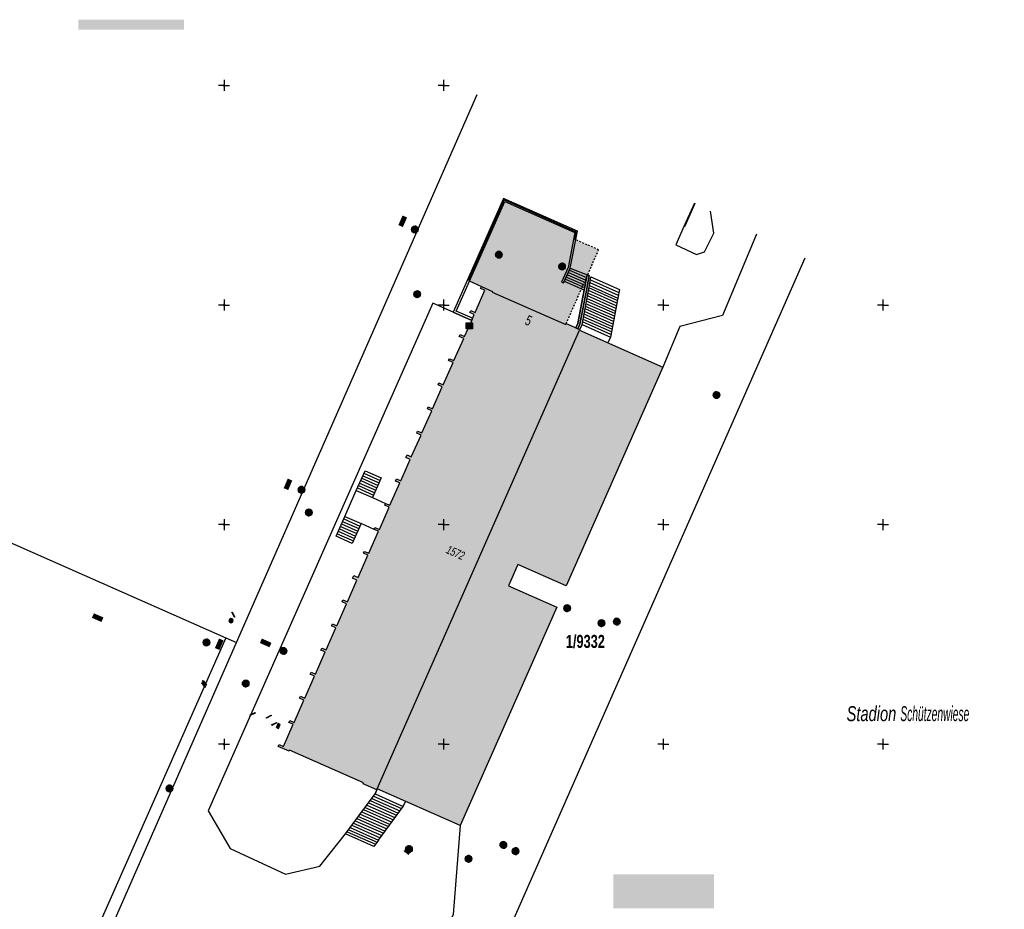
# Model space of a CAD drawing. Header units: metres. Extents: x 2695560 to 2696939, y 1260491 to 1262050.
# Tile 906 of 1005: x 2696253 to 2696365, y 1261881 to 1261982. Entities that reach past the tile are written whole.
import ezdxf

# ---------------------------------------------------------------- set-up
doc = ezdxf.new("R2010")
doc.units = ezdxf.units.M
doc.linetypes.add('AUSGEZOGEN', pattern=[0])
doc.linetypes.add('VERDECKT2_S2', pattern=[0.36, 0.2, -0.16])
for name, color, linetype in [('XR$1$AV_Flächen (EO)', 7, 'AUSGEZOGEN'), ('XR$1$AV_Gebäudeflächen (BB)', 7, 'AUSGEZOGEN'), ('XR$1$AV_Gebäudeflächen (EO)', 7, 'AUSGEZOGEN'), ('XR$1$AV_Grundstück-Nr.', 7, 'AUSGEZOGEN'), ('XR$1$AV_Haus-Nr.', 7, 'AUSGEZOGEN'), ('XR$1$AV_Koordinatennetzpunkte', 7, 'AUSGEZOGEN'), ('XR$1$AV_Linien (BB)', 7, 'AUSGEZOGEN'), ('XR$1$AV_Linien (EO)', 7, 'AUSGEZOGEN'), ('XR$1$AV_Objektnamen (BB)', 7, 'AUSGEZOGEN'), ('XR$1$AV_Versicherung-Nr.', 7, 'AUSGEZOGEN'), ('XR$1$AW_LK_Schachtdeckel', 24, 'AUSGEZOGEN'), ('XR$1$AW_LK_Zwischenpunkt', 24, 'AUSGEZOGEN'), ('XR$1$EW_LK_Knoten', 1, 'AUSGEZOGEN'), ('XR$1$GA_LK_Rohrleitungsteil', 32, 'AUSGEZOGEN'), ('XR$1$PFAW', 255, 'AUSGEZOGEN'), ('XR$1$PFEW', 255, 'AUSGEZOGEN'), ('XR$1$PFGA', 255, 'AUSGEZOGEN'), ('XR$1$PFWA', 255, 'AUSGEZOGEN'), ('XR$1$PFWFM', 255, 'AUSGEZOGEN'), ('XR$1$TV_LK_KNOTEN', 92, 'AUSGEZOGEN'), ('XR$1$WA_LK_Absperrarmatur', 171, 'AUSGEZOGEN'), ('XR$1$WA_LK_Hydrant', 171, 'AUSGEZOGEN'), ('XR$1$WA_LK_Rohrleitungsteil', 171, 'AUSGEZOGEN')]:
    doc.layers.add(name, color=color, linetype=linetype)
doc.styles.add('ARIAL', font='arial.ttf')

# ---------------------------------------------------------------- blocks, each defined once
blk = doc.blocks.new('BAV2041')
at = {"color": 7, "transparency": 33554687}
for p, q in [((-0.05, 0), (-0.5, 0)), ((0, 0.5), (0, 0.05)), ((0.05, 0), (0.5, 0)), ((0, -0.05), (0, -0.5))]:
    blk.add_line(p, q, dxfattribs=at)
blk.add_circle((0, 0), 0.05, dxfattribs=at)
for start, end in [(90, 270), (270, 90)]:
    blk.add_arc((0, 0), 0.05, start, end, dxfattribs=at)
blk = doc.blocks.new('BAW2092')
at = {"true_color": 0x000000, "transparency": 33554687}
blk.add_hatch(color=18, dxfattribs=at).paths.add_polyline_path([(-0.03, 0.5), (-0.03, -0.5), (0.03, -0.5), (0.03, 0.5)])
at = {"transparency": 33554687}
blk.add_lwpolyline([(-0.03, 0.5), (0.03, 0.5), (0.03, -0.5), (-0.03, -0.5), (-0.03, 0.5)], close=True, dxfattribs=at)
blk = doc.blocks.new('BAW2082')
at = {"layer": 'XR$1$PFAW', "transparency": 33554687}
blk.add_hatch(color=7, dxfattribs=at).paths.add_polyline_path([(0.51, 0), (0.5, 0.1), (0.47, 0.19), (0.42, 0.28), (0.35, 0.36), (0.27, 0.42), (0.18, 0.47), (0.08, 0.49), (-0.02, 0.5), (-0.12, 0.48), (-0.21, 0.45), (-0.3, 0.39), (-0.37, 0.32), (-0.43, 0.24), (-0.47, 0.15), (-0.49, 0.05), (-0.49, -0.05), (-0.47, -0.15), (-0.43, -0.25), (-0.37, -0.33), (-0.3, -0.4), (-0.21, -0.45), (-0.12, -0.49), (-0.02, -0.5), (0.08, -0.5), (0.18, -0.47), (0.27, -0.43), (0.35, -0.37), (0.42, -0.29), (0.47, -0.2), (0.5, -0.1)])
at = {"transparency": 33554687}
for start, end in [(91.1948, 268.8052), (268.8052, 91.1948)]:
    blk.add_arc((0.01, 0), 0.5, start, end, dxfattribs=at)
at = {"layer": 'XR$1$PFAW', "transparency": 33554687}
blk.add_circle((0.01, 0), 0.5, dxfattribs=at)
blk = doc.blocks.new('BAW2088')
at = {"layer": 'XR$1$PFAW', "transparency": 33554687}
blk.add_hatch(color=253, dxfattribs=at).paths.add_polyline_path([(0.51, 0), (0.5, 0.1), (0.47, 0.2), (0.42, 0.29), (0.35, 0.36), (0.27, 0.42), (0.18, 0.47), (0.09, 0.49), (-0.01, 0.5), (-0.11, 0.48), (-0.21, 0.45), (-0.3, 0.4), (-0.37, 0.33), (-0.43, 0.24), (-0.47, 0.15), (-0.49, 0.05), (-0.49, -0.05), (-0.47, -0.15), (-0.43, -0.24), (-0.37, -0.33), (-0.3, -0.4), (-0.21, -0.45), (-0.11, -0.48), (-0.01, -0.5), (0.09, -0.49), (0.18, -0.47), (0.27, -0.42), (0.35, -0.36), (0.42, -0.29), (0.47, -0.2), (0.5, -0.1)])
at = {"transparency": 33554687}
for start, end in [(91.1948, 268.8052), (268.8052, 91.1948)]:
    blk.add_arc((0.01, 0), 0.5, start, end, dxfattribs=at)
at = {"layer": 'XR$1$PFAW', "transparency": 33554687}
blk.add_circle((0.01, 0), 0.5, dxfattribs=at)
blk = doc.blocks.new('BWA2013')
at = {"true_color": 0x000000, "transparency": 33554687}
blk.add_hatch(color=18, dxfattribs=at).paths.add_polyline_path([(-0.29, -0.41), (0.35, 0.36), (0.29, 0.41), (-0.35, -0.36)])
at = {"transparency": 33554687}
blk.add_lwpolyline([(-0.29, -0.41), (-0.35, -0.36), (0.29, 0.41), (0.35, 0.36), (-0.29, -0.41)], close=True, dxfattribs=at)
blk = doc.blocks.new('BWA2009')
at = {"true_color": 0x000000, "transparency": 33554687}
blk.add_hatch(color=18, dxfattribs=at).paths.add_polyline_path([(0.33, 0), (0.33, 0.07), (0.31, 0.13), (0.27, 0.19), (0.23, 0.24), (0.18, 0.28), (0.12, 0.31), (0.05, 0.33), (-0.02, 0.33), (-0.08, 0.32), (-0.15, 0.3), (-0.2, 0.26), (-0.25, 0.22), (-0.29, 0.16), (-0.32, 0.1), (-0.33, 0.03), (-0.33, -0.03), (-0.32, -0.1), (-0.29, -0.16), (-0.25, -0.22), (-0.2, -0.26), (-0.15, -0.3), (-0.08, -0.32), (-0.02, -0.33), (0.05, -0.33), (0.12, -0.31), (0.18, -0.28), (0.23, -0.24), (0.27, -0.19), (0.31, -0.13), (0.33, -0.07)])
at = {"layer": 'XR$1$PFWA', "transparency": 33554687}
blk.add_hatch(color=7, dxfattribs=at).paths.add_polyline_path([(0.5, 0), (0.49, 0.1), (0.46, 0.2), (0.41, 0.29), (0.34, 0.36), (0.26, 0.42), (0.17, 0.47), (0.08, 0.49), (-0.03, 0.5), (-0.13, 0.48), (-0.22, 0.45), (-0.31, 0.4), (-0.38, 0.33), (-0.44, 0.24), (-0.48, 0.15), (-0.5, 0.05), (-0.5, -0.05), (-0.48, -0.15), (-0.44, -0.24), (-0.38, -0.33), (-0.31, -0.4), (-0.22, -0.45), (-0.13, -0.48), (-0.03, -0.5), (0.08, -0.49), (0.17, -0.47), (0.26, -0.42), (0.34, -0.36), (0.41, -0.29), (0.46, -0.2), (0.49, -0.1)])
at = {"transparency": 33554687}
blk.add_circle((0, 0), 0.333, dxfattribs=at)
for start, end in [(90, 180), (180, 270), (0, 90), (270, 0)]:
    blk.add_arc((0, 0), 0.5, start, end, dxfattribs=at)
at = {"layer": 'XR$1$PFWA', "transparency": 33554687}
blk.add_circle((0, 0), 0.5, dxfattribs=at)
blk = doc.blocks.new('BWA965')
at = {"layer": 'XR$1$PFWA', "transparency": 33554687}
blk.add_hatch(color=7, dxfattribs=at).paths.add_polyline_path([(0, 0.5), (-0.05, 0.5), (-0.1, 0.49), (-0.15, 0.48), (-0.2, 0.46), (-0.24, 0.44), (-0.29, 0.41), (-0.33, 0.38), (-0.36, 0.34), (-0.4, 0.31), (-0.42, 0.26), (-0.45, 0.22), (-0.47, 0.17), (-0.48, 0.13), (-0.49, 0.08), (-0.5, 0.03), (-0.5, -0.03), (-0.49, -0.08), (-0.48, -0.13), (-0.47, -0.17), (-0.45, -0.22), (-0.42, -0.26), (-0.4, -0.31), (-0.36, -0.34), (-0.33, -0.38), (-0.29, -0.41), (-0.24, -0.44), (-0.2, -0.46), (-0.15, -0.48), (-0.1, -0.49), (-0.05, -0.5), (0, -0.5), (0.05, -0.5), (0.1, -0.49), (0.15, -0.48), (0.2, -0.46), (0.24, -0.44), (0.29, -0.41), (0.33, -0.38), (0.36, -0.34), (0.4, -0.31), (0.42, -0.26), (0.45, -0.22), (0.47, -0.17), (0.48, -0.13), (0.49, -0.08), (0.5, -0.03), (0.5, 0.03), (0.49, 0.08), (0.48, 0.13), (0.47, 0.17), (0.45, 0.22), (0.42, 0.26), (0.4, 0.31), (0.36, 0.34), (0.33, 0.38), (0.29, 0.41), (0.24, 0.44), (0.2, 0.46), (0.15, 0.48), (0.1, 0.49), (0.05, 0.5)])
at = {"transparency": 33554687}
blk.add_line((0, 0.5), (0, -0.5), dxfattribs=at)
for start, end in [(90, 270), (270, 90)]:
    blk.add_arc((0, 0), 0.5, start, end, dxfattribs=at)
blk = doc.blocks.new('BGA2013')
at = {"transparency": 33554687}
blk.add_hatch(color=36, dxfattribs=at).paths.add_polyline_path([(-0.29, -0.41), (0.35, 0.36), (0.29, 0.41), (-0.35, -0.36)])
at = {"color": 32, "transparency": 33554687}
blk.add_lwpolyline([(-0.29, -0.41), (-0.35, -0.36), (0.29, 0.41), (0.35, 0.36), (-0.29, -0.41)], close=True, dxfattribs=at)
blk = doc.blocks.new('BGA996')
at = {"layer": 'XR$1$PFGA', "transparency": 33554687}
blk.add_hatch(color=7, dxfattribs=at).paths.add_polyline_path([(-0.25, -0.5), (0.25, -0.5), (0.25, 0.5), (-0.25, 0.5)])
at = {"color": 32, "transparency": 33554687}
for p, q in [((-0.25, 0.5), (-0.25, -0.5)), ((0.25, 0.5), (0.25, -0.5))]:
    blk.add_line(p, q, dxfattribs=at)
at = {"layer": 'XR$1$PFGA', "transparency": 33554687}
blk.add_lwpolyline([(-0.25, -0.5), (0.25, -0.5), (0.25, 0.5), (-0.25, 0.5), (-0.25, -0.5)], close=True, dxfattribs=at)
blk = doc.blocks.new('BEWLP2549_S')
at = {"layer": 'XR$1$PFEW', "transparency": 33554687}
blk.add_hatch(color=7, dxfattribs=at).paths.add_polyline_path([(0.5, 0), (0.49, 0.1), (0.46, 0.2), (0.41, 0.29), (0.34, 0.36), (0.26, 0.42), (0.17, 0.47), (0.08, 0.49), (-0.03, 0.5), (-0.13, 0.48), (-0.22, 0.45), (-0.31, 0.4), (-0.38, 0.33), (-0.44, 0.24), (-0.48, 0.15), (-0.5, 0.05), (-0.5, -0.05), (-0.48, -0.15), (-0.44, -0.24), (-0.38, -0.33), (-0.31, -0.4), (-0.22, -0.45), (-0.13, -0.48), (-0.03, -0.5), (0.08, -0.49), (0.17, -0.47), (0.26, -0.42), (0.34, -0.36), (0.41, -0.29), (0.46, -0.2), (0.49, -0.1)])
at = {"color": 1, "transparency": 33554687}
for p, q in [((0.35, -0.35), (-0.35, 0.35)), ((-0.35, -0.35), (0.35, 0.35))]:
    blk.add_line(p, q, dxfattribs=at)
for start, end in [(91.3809, 268.6191), (268.6191, 91.3809)]:
    blk.add_arc((0, 0), 0.5, start, end, dxfattribs=at)
at = {"layer": 'XR$1$PFEW', "transparency": 33554687}
blk.add_circle((0, 0), 0.5, dxfattribs=at)
blk = doc.blocks.new('BTV1')
at = {"layer": 'XR$1$PFWFM', "transparency": 33554687}
blk.add_hatch(color=7, dxfattribs=at).paths.add_polyline_path([(-0.5, 0.5), (-0.5, -0.5), (0.5, -0.5), (0.5, 0.5)])
at = {"color": 92, "transparency": 33554687}
for p, q in [((-0.22, 0.32), (-0.22, -0.3)), ((-0.21, -0.05), (0.23, 0.31)), ((-0.16, 0), (0.19, -0.28))]:
    blk.add_line(p, q, dxfattribs=at)
blk.add_polyline3d([(-0.5, 0.5, 0.99), (0.5, 0.5, 0.99), (0.5, -0.5, 0.99), (-0.5, -0.5, 0.99)], close=True, dxfattribs=at)

msp = doc.modelspace()

# ---------------------------------------------------------------- hatches: boundary and pattern name
at = {"transparency": 33554687}
for points in [[(2696259.37, 1261982.3), (2696259.37, 1261981.15), (2696271.43, 1261981.15), (2696271.43, 1261982.3)], [(2696295.82, 1261958.92), (2696296.33, 1261958.69), (2696296.81, 1261959.78), (2696296.29, 1261960.01)], [(2696282.76, 1261928.96), (2696283.28, 1261928.74), (2696283.74, 1261929.83), (2696283.22, 1261930.05)], [(2696261.16, 1261914.71), (2696260.93, 1261914.2), (2696262.02, 1261913.72), (2696262.25, 1261914.24)], [(2696274.93, 1261910.75), (2696275.45, 1261910.53), (2696275.92, 1261911.62), (2696275.4, 1261911.84)], [(2696280.28, 1261911.84), (2696280.05, 1261911.33), (2696281.14, 1261910.84), (2696281.37, 1261911.35)], [(2696320.3, 1261885), (2696320.3, 1261881.11), (2696331.76, 1261881.11), (2696331.76, 1261885)]]:
    msp.add_hatch(color=7, dxfattribs=at).paths.add_polyline_path(points)
at = {"layer": 'XR$1$AV_Gebäudeflächen (BB)', "true_color": 0xd2d2d2, "transparency": 33554687}
msp.add_hatch(color=254, dxfattribs=at).paths.add_polyline_path([(2696302.85, 1261890.54), (2696313.84, 1261915.41), (2696308.35, 1261917.84), (2696309.41, 1261920.25), (2696314.9, 1261917.82), (2696325.92, 1261942.74), (2696316.44, 1261946.93), (2696316.48, 1261947.01), (2696314.92, 1261947.7), (2696314.88, 1261947.58), (2696306.48, 1261951.29), (2696306.52, 1261951.36), (2696305.27, 1261951.92), (2696305.18, 1261951.7), (2696305.67, 1261951.49), (2696304.55, 1261948.96), (2696304.06, 1261949.18), (2696303.96, 1261948.96), (2696304.46, 1261948.74), (2696304.16, 1261948.06), (2696303.35, 1261946.22), (2696302.85, 1261946.44), (2696302.75, 1261946.22), (2696303.25, 1261946), (2696302.13, 1261943.48), (2696301.64, 1261943.7), (2696301.54, 1261943.48), (2696302.04, 1261943.26), (2696300.92, 1261940.73), (2696300.42, 1261940.94), (2696300.33, 1261940.72), (2696300.82, 1261940.5), (2696299.72, 1261938), (2696299.22, 1261938.22), (2696299.12, 1261937.99), (2696299.61, 1261937.77), (2696298.5, 1261935.24), (2696298, 1261935.46), (2696297.9, 1261935.23), (2696298.4, 1261935.01), (2696297.29, 1261932.53), (2696296.8, 1261932.74), (2696296.67, 1261932.45), (2696297.17, 1261932.23), (2696296.09, 1261929.79), (2696295.59, 1261930.01), (2696295.49, 1261929.77), (2696295.98, 1261929.55), (2696294.86, 1261927.01), (2696294.37, 1261927.23), (2696294.27, 1261927.01), (2696294.76, 1261926.79), (2696293.65, 1261924.27), (2696293.15, 1261924.48), (2696293.06, 1261924.26), (2696293.55, 1261924.05), (2696292.44, 1261921.54), (2696291.95, 1261921.76), (2696291.85, 1261921.54), (2696292.35, 1261921.32), (2696291.23, 1261918.79), (2696290.73, 1261919), (2696290.6, 1261918.71), (2696291.1, 1261918.49), (2696290.01, 1261916.02), (2696289.51, 1261916.24), (2696289.42, 1261916.02), (2696289.91, 1261915.8), (2696288.8, 1261913.29), (2696288.3, 1261913.51), (2696288.21, 1261913.29), (2696288.7, 1261913.07), (2696287.58, 1261910.54), (2696287.09, 1261910.75), (2696286.99, 1261910.53), (2696287.48, 1261910.32), (2696286.37, 1261907.79), (2696285.88, 1261908.01), (2696285.78, 1261907.79), (2696286.27, 1261907.57), (2696285.16, 1261905.05), (2696284.66, 1261905.26), (2696284.56, 1261905.04), (2696285.06, 1261904.82), (2696283.94, 1261902.29), (2696283.45, 1261902.51), (2696283.35, 1261902.29), (2696283.84, 1261902.07), (2696282.73, 1261899.55), (2696282.23, 1261899.77), (2696282.14, 1261899.55), (2696283.38, 1261899), (2696283.44, 1261899.12), (2696291.84, 1261895.4), (2696291.8, 1261895.3), (2696293.36, 1261894.6), (2696293.41, 1261894.72)])
at = {"layer": 'XR$1$AV_Gebäudeflächen (EO)', "true_color": 0xebebeb, "transparency": 33554687}
msp.add_hatch(color=7, dxfattribs=at).paths.add_polyline_path([(2696314.92, 1261947.7), (2696318.61, 1261956.1), (2696315.91, 1261957.28), (2696316.08, 1261958.11), (2696307.85, 1261961.77), (2696303.81, 1261952.61), (2696305.27, 1261951.92), (2696306.52, 1261951.36), (2696306.48, 1261951.29), (2696314.88, 1261947.58)])

# ---------------------------------------------------------------- linework, layer by layer
at = {"layer": 'XR$1$AV_Flächen (EO)', "color": 7, "linetype": 'AUSGEZOGEN', "transparency": 33554687}
msp.add_line((2696329.51, 1261961.41), (2696328.35, 1261958.81), dxfattribs=at)
for points in [[(2696314.63, 1261952.32), (2696315.38, 1261953.99), (2696316.2, 1261958.23), (2696307.79, 1261961.93), (2696302.06, 1261948.98), (2696304.16, 1261948.06), (2696304.26, 1261948.3), (2696302.4, 1261949.12), (2696307.92, 1261961.59), (2696315.91, 1261958.08), (2696315.13, 1261954.07), (2696314.4, 1261952.42), (2696314.63, 1261952.32)], [(2696317.29, 1261953.25), (2696316.96, 1261951.52), (2696316.23, 1261947.71), (2696316.02, 1261947.22), (2696316.25, 1261947.11), (2696316.48, 1261947.63), (2696317.22, 1261951.47), (2696317.53, 1261953.16), (2696317.29, 1261953.25)]]:
    msp.add_lwpolyline(points, close=True, dxfattribs=at)
for points in [[(2696315.91, 1261957.28), (2696316.08, 1261958.11), (2696307.85, 1261961.77), (2696303.81, 1261952.61), (2696305.27, 1261951.92), (2696306.52, 1261951.36), (2696306.48, 1261951.29), (2696314.88, 1261947.58), (2696314.92, 1261947.7)], [(2696328.35, 1261958.81), (2696328.43, 1261958.78), (2696329.58, 1261961.37)]]:
    msp.add_lwpolyline(points, dxfattribs=at)
at = {"layer": 'XR$1$AV_Flächen (EO)', "color": 7, "linetype": 'VERDECKT2_S2', "transparency": 33554687}
msp.add_lwpolyline([(2696314.92, 1261947.7), (2696318.61, 1261956.1), (2696315.91, 1261957.28)], dxfattribs=at)
at = {"layer": 'XR$1$AV_Linien (BB)', "color": 7, "linetype": 'AUSGEZOGEN', "transparency": 33554687}
for p, q in [((2696295.21, 1261952), (2696304.77, 1261973.77)), ((2696277.38, 1261911.38), (2696295.21, 1261952)), ((2696210.38, 1261941.03), (2696276.16, 1261911.92)), ((2696276.16, 1261911.92), (2696253.83, 1261861.36)), ((2696276.16, 1261911.92), (2696277.38, 1261911.38)), ((2696255.17, 1261860.77), (2696277.38, 1261911.38))]:
    msp.add_line(p, q, dxfattribs=at)
for points in [[(2696329.58, 1261961.37), (2696328.43, 1261958.78), (2696328.35, 1261958.81), (2696327.4, 1261956.67)], [(2696327.4, 1261956.67), (2696329.77, 1261955.55), (2696330.68, 1261955.86), (2696331.74, 1261957.98), (2696331.34, 1261960.49)], [(2696336.59, 1261957.87), (2696332.73, 1261948.62), (2696327.85, 1261947.37), (2696325.92, 1261942.74)], [(2696342.09, 1261955.13), (2696301.77, 1261863.67), (2696364, 1261836.02), (2696403.03, 1261924.68)], [(2696304.16, 1261948.06), (2696304.46, 1261948.74), (2696303.96, 1261948.96), (2696304.06, 1261949.18), (2696304.55, 1261948.96), (2696305.67, 1261951.49), (2696305.18, 1261951.7), (2696305.27, 1261951.92), (2696306.52, 1261951.36), (2696306.48, 1261951.29), (2696314.88, 1261947.58), (2696314.92, 1261947.7), (2696316.48, 1261947.01), (2696316.44, 1261946.93), (2696325.92, 1261942.74)], [(2696299.73, 1261950.01), (2696274.16, 1261892.22), (2696276.66, 1261887.92), (2696282.98, 1261884.99), (2696286.89, 1261885.93), (2696289.8, 1261889.59), (2696293.16, 1261894.15), (2696293.36, 1261894.6)], [(2696304.16, 1261948.06), (2696302.06, 1261948.98), (2696299.73, 1261950.01)], [(2696293.36, 1261894.6), (2696291.8, 1261895.3), (2696291.84, 1261895.4), (2696283.44, 1261899.12), (2696283.38, 1261899), (2696282.14, 1261899.55), (2696282.23, 1261899.77), (2696282.73, 1261899.55), (2696283.84, 1261902.07), (2696283.35, 1261902.29), (2696283.45, 1261902.51), (2696283.94, 1261902.29), (2696285.06, 1261904.82), (2696284.56, 1261905.04), (2696284.66, 1261905.26), (2696285.16, 1261905.05), (2696286.27, 1261907.57), (2696285.78, 1261907.79), (2696285.88, 1261908.01), (2696286.37, 1261907.79), (2696287.48, 1261910.32), (2696286.99, 1261910.53), (2696287.09, 1261910.75), (2696287.58, 1261910.54), (2696288.7, 1261913.07), (2696288.21, 1261913.29), (2696288.3, 1261913.51), (2696288.8, 1261913.29), (2696289.91, 1261915.8), (2696289.42, 1261916.02), (2696289.51, 1261916.24), (2696290.01, 1261916.02), (2696291.1, 1261918.49), (2696290.6, 1261918.71), (2696290.73, 1261919), (2696291.23, 1261918.79), (2696292.35, 1261921.32), (2696291.85, 1261921.54), (2696291.95, 1261921.76), (2696292.44, 1261921.54), (2696293.55, 1261924.05), (2696293.06, 1261924.26), (2696293.15, 1261924.48), (2696293.65, 1261924.27), (2696294.76, 1261926.79), (2696294.27, 1261927.01), (2696294.37, 1261927.23), (2696294.86, 1261927.01), (2696295.98, 1261929.55), (2696295.49, 1261929.77), (2696295.59, 1261930.01), (2696296.09, 1261929.79), (2696297.17, 1261932.23), (2696296.67, 1261932.45), (2696296.8, 1261932.74), (2696297.29, 1261932.53), (2696298.4, 1261935.01), (2696297.9, 1261935.23), (2696298, 1261935.46), (2696298.5, 1261935.24), (2696299.61, 1261937.77), (2696299.12, 1261937.99), (2696299.22, 1261938.22), (2696299.72, 1261938), (2696300.82, 1261940.5), (2696300.33, 1261940.72), (2696300.42, 1261940.94), (2696300.92, 1261940.73), (2696302.04, 1261943.26), (2696301.54, 1261943.48), (2696301.64, 1261943.7), (2696302.13, 1261943.48), (2696303.25, 1261946), (2696302.75, 1261946.22), (2696302.85, 1261946.44), (2696303.35, 1261946.22), (2696304.16, 1261948.06)], [(2696325.92, 1261942.74), (2696314.9, 1261917.82), (2696309.41, 1261920.25), (2696308.35, 1261917.84), (2696313.84, 1261915.41), (2696302.85, 1261890.54)], [(2696302.85, 1261890.54), (2696293.41, 1261894.72), (2696293.36, 1261894.6)], [(2696302.85, 1261890.54), (2696302.04, 1261880.42), (2696295.27, 1261864.91), (2696296.56, 1261862.78), (2696301.88, 1261854.05), (2696309.3, 1261847.28), (2696345.89, 1261831.1), (2696360.65, 1261828.37), (2696367.35, 1261831.81)]]:
    msp.add_lwpolyline(points, dxfattribs=at)
at = {"layer": 'XR$1$AV_Linien (EO)', "color": 7, "linetype": 'AUSGEZOGEN', "transparency": 33554687}
for p, q in [((2696315.38, 1261953.99), (2696314.63, 1261952.32)), ((2696315.17, 1261953.52), (2696317.17, 1261952.66)), ((2696315.29, 1261953.78), (2696317.23, 1261952.94)), ((2696315.38, 1261953.99), (2696317.29, 1261953.25)), ((2696316.96, 1261951.52), (2696314.71, 1261952.49)), ((2696314.83, 1261952.75), (2696317.02, 1261951.8)), ((2696314.94, 1261953), (2696317.07, 1261952.09)), ((2696315.06, 1261953.26), (2696317.12, 1261952.37)), ((2696317.62, 1261952.37), (2696320.85, 1261950.93)), ((2696317.68, 1261952.69), (2696320.91, 1261951.25)), ((2696316.73, 1261947.58), (2696317.56, 1261952.05)), ((2696320.62, 1261949.73), (2696317.39, 1261951.15)), ((2696320.68, 1261950.02), (2696317.45, 1261951.45)), ((2696320.74, 1261950.32), (2696317.5, 1261951.75)), ((2696317.56, 1261952.05), (2696320.79, 1261950.61)), ((2696320.46, 1261948.83), (2696317.23, 1261950.26)), ((2696320.51, 1261949.13), (2696317.28, 1261950.56)), ((2696320.57, 1261949.43), (2696317.34, 1261950.85)), ((2696320.79, 1261950.61), (2696319.95, 1261946.16)), ((2696320.23, 1261947.64), (2696317.01, 1261949.07)), ((2696320.29, 1261947.94), (2696317.06, 1261949.36)), ((2696320.35, 1261948.24), (2696317.12, 1261949.66)), ((2696320.4, 1261948.53), (2696317.17, 1261949.96)), ((2696320.01, 1261946.45), (2696316.79, 1261947.88)), ((2696320.07, 1261946.75), (2696316.84, 1261948.17)), ((2696320.12, 1261947.05), (2696316.9, 1261948.47)), ((2696320.18, 1261947.34), (2696316.95, 1261948.77)), ((2696293.41, 1261894.72), (2696316.44, 1261946.93)), ((2696316.48, 1261947.01), (2696316.73, 1261947.58)), ((2696316.73, 1261947.58), (2696319.95, 1261946.16)), ((2696319.95, 1261946.16), (2696319.67, 1261945.5)), ((2696291.53, 1261929.82), (2696293.37, 1261929)), ((2696291.65, 1261930.1), (2696293.5, 1261929.28)), ((2696291.77, 1261930.38), (2696293.62, 1261929.56)), ((2696291.9, 1261930.66), (2696293.74, 1261929.84)), ((2696289.72, 1261925.74), (2696291.03, 1261928.7)), ((2696291.03, 1261928.7), (2696292.88, 1261927.89)), ((2696291.16, 1261928.98), (2696293, 1261928.16)), ((2696291.28, 1261929.26), (2696293.12, 1261928.44)), ((2696291.4, 1261929.54), (2696293.25, 1261928.72)), ((2696292.88, 1261927.89), (2696294.37, 1261927.23)), ((2696289.6, 1261925.46), (2696291.44, 1261924.64)), ((2696289.72, 1261925.74), (2696291.57, 1261924.92)), ((2696289.1, 1261924.33), (2696290.95, 1261923.51)), ((2696289.23, 1261924.61), (2696291.07, 1261923.79)), ((2696289.35, 1261924.89), (2696291.19, 1261924.08)), ((2696289.47, 1261925.17), (2696291.32, 1261924.36)), ((2696293.06, 1261924.26), (2696291.57, 1261924.92)), ((2696288.85, 1261923.76), (2696290.7, 1261922.95)), ((2696288.98, 1261924.05), (2696290.82, 1261923.23)), ((2696290.34, 1261890.31), (2696293.16, 1261894.15)), ((2696293.36, 1261894.6), (2696293.16, 1261894.15)), ((2696293.16, 1261894.15), (2696296.37, 1261892.73)), ((2696292.22, 1261892.87), (2696295.43, 1261891.45)), ((2696292.41, 1261893.13), (2696295.62, 1261891.71)), ((2696292.59, 1261893.38), (2696295.81, 1261891.96)), ((2696292.78, 1261893.64), (2696296, 1261892.22)), ((2696292.97, 1261893.89), (2696296.18, 1261892.48)), ((2696296.37, 1261892.73), (2696296.62, 1261893.3)), ((2696291.47, 1261891.85), (2696294.69, 1261890.43)), ((2696291.65, 1261892.1), (2696294.87, 1261890.68)), ((2696291.84, 1261892.36), (2696295.06, 1261890.94)), ((2696292.03, 1261892.61), (2696295.25, 1261891.2)), ((2696293.56, 1261888.89), (2696296.37, 1261892.73)), ((2696290.71, 1261890.82), (2696293.94, 1261889.4)), ((2696290.9, 1261891.08), (2696294.12, 1261889.66)), ((2696291.09, 1261891.34), (2696294.31, 1261889.92)), ((2696291.28, 1261891.59), (2696294.5, 1261890.17)), ((2696289.98, 1261889.83), (2696293.21, 1261888.41)), ((2696290.16, 1261890.07), (2696293.39, 1261888.65)), ((2696290.34, 1261890.31), (2696293.56, 1261888.89)), ((2696290.52, 1261890.57), (2696293.75, 1261889.15))]:
    msp.add_line(p, q, dxfattribs=at)
msp.add_lwpolyline([(2696317.29, 1261953.25), (2696317.53, 1261953.16), (2696317.22, 1261951.47), (2696316.48, 1261947.63), (2696316.25, 1261947.11), (2696316.02, 1261947.22), (2696316.23, 1261947.71), (2696316.96, 1261951.52), (2696317.29, 1261953.25)], close=True, dxfattribs=at)
for points in [[(2696317.56, 1261952.05), (2696317.74, 1261953.01), (2696320.97, 1261951.56), (2696320.79, 1261950.61)], [(2696291.03, 1261928.7), (2696292.02, 1261930.94), (2696293.87, 1261930.12), (2696292.88, 1261927.89)], [(2696291.57, 1261924.92), (2696290.57, 1261922.67), (2696288.73, 1261923.48), (2696289.72, 1261925.74)], [(2696293.56, 1261888.89), (2696293.03, 1261888.17), (2696289.8, 1261889.59), (2696290.34, 1261890.31)]]:
    msp.add_lwpolyline(points, dxfattribs=at)

# ---------------------------------------------------------------- block references
at = {"layer": 'XR$1$AV_Koordinatennetzpunkte', "color": 7, "linetype": 'AUSGEZOGEN', "lineweight": -3, "transparency": 33554687, "xscale": 1.25, "yscale": 1.25}
for p in [(2696275.97, 1261974.81), (2696300.97, 1261974.81), (2696275.97, 1261949.81), (2696300.97, 1261949.81), (2696325.97, 1261949.81), (2696350.97, 1261949.81), (2696275.97, 1261924.81), (2696300.97, 1261924.81), (2696325.97, 1261924.81), (2696350.97, 1261924.81), (2696275.97, 1261899.81), (2696300.97, 1261899.81), (2696325.97, 1261899.81), (2696350.97, 1261899.81)]:
    msp.add_blockref('BAV2041', p, dxfattribs=at)
at = {"layer": 'XR$1$AW_LK_Schachtdeckel', "color": 24, "linetype": 'AUSGEZOGEN', "lineweight": -3, "transparency": 33554687}
for name, p, xscale, yscale, rotation in [('BAW2082', (2696307.25, 1261955.54), 0.7499999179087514, 0.7499999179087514, 66.974060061), ('BAW2082', (2696314.45, 1261954.19), 0.7499999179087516, 0.7499999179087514, 156.037628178), ('BAW2082', (2696297.96, 1261951.06), 0.7499999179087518, 0.7499999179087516, 246.242446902), ('BAW2082', (2696332.04, 1261939.57), 0.7499999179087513, 0.7499999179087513, 246.235870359), ('BAW2082', (2696285.62, 1261926.19), 0.7499999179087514, 0.7499999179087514, 246.067398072), ('BAW2082', (2696315.02, 1261915.29), 0.7499999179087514, 0.7499999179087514, 336.625488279), ('BAW2082', (2696320.68, 1261913.77), 0.7499999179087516, 0.7499999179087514, 246.216674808), ('BAW2082', (2696318.93, 1261913.6), 0.7499999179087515, 0.7499999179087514, 246.163604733), ('BAW2082', (2696278.44, 1261906.72), 0.7499999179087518, 0.7499999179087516, 246.242446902), ('BAW2088', (2696297.03, 1261887.87), 0.7578193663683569, 0.7578193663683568, 236.209396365), ('BAW2082', (2696307.77, 1261888.34), 0.7499999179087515, 0.7499999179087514, 246.163604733), ('BAW2082', (2696309.16, 1261887.63), 0.7499999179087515, 0.7499999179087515, 189.3405914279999), ('BAW2082', (2696303.81, 1261886.75), 0.7499999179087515, 0.7499999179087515, 190.9828491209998)]:
    msp.add_blockref(name, p, dxfattribs=dict(at, xscale=xscale, yscale=yscale, rotation=rotation))
at = {"layer": 'XR$1$AW_LK_Schachtdeckel', "color": 24, "linetype": 'AUSGEZOGEN', "lineweight": -3, "transparency": 33554687, "xscale": 0.7499999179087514, "yscale": 0.7499999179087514}
msp.add_blockref('BAW2082', (2696273.98, 1261911.39), dxfattribs=at)
at = {"layer": 'XR$1$AW_LK_Zwischenpunkt', "color": 24, "linetype": 'AUSGEZOGEN', "lineweight": -3, "transparency": 33554687, "xscale": 0.6249999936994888, "yscale": 0.6249999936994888, "rotation": 236.358207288}
msp.add_blockref('BAW2092', (2696296.75, 1261887.46), dxfattribs=at)
at = {"layer": 'XR$1$EW_LK_Knoten', "color": 1, "linetype": 'AUSGEZOGEN', "lineweight": -3, "transparency": 33554687, "xscale": 0.749999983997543, "yscale": 0.749999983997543}
msp.add_blockref('BEWLP2549_S', (2696297.7, 1261958.41), dxfattribs=at)
at = {"layer": 'XR$1$EW_LK_Knoten', "color": 1, "linetype": 'AUSGEZOGEN', "lineweight": -3, "transparency": 33554687}
for p, xscale, yscale, rotation in [((2696284.78, 1261928.77), 0.7499999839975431, 0.7499999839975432, 42.7419), ((2696269.76, 1261894.77), 0.7499999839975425, 0.7499999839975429, 44.54189999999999)]:
    msp.add_blockref('BEWLP2549_S', p, dxfattribs=dict(at, xscale=xscale, yscale=yscale, rotation=rotation))
at = {"layer": 'XR$1$GA_LK_Rohrleitungsteil', "color": 32, "linetype": 'AUSGEZOGEN', "lineweight": -3, "transparency": 33554687}
for name, p, xscale, yscale, rotation in [('BGA2013', (2696279.23, 1261903.23), 0.6499999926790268, 0.649999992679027, 336.0591), ('BGA2013', (2696281.68, 1261902.11), 0.6499999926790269, 0.6499999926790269, 155.367), ('BGA996', (2696282.16, 1261901.89), 0.4999999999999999, 0.4999999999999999, 155.367)]:
    msp.add_blockref(name, p, dxfattribs=dict(at, xscale=xscale, yscale=yscale, rotation=rotation))
at = {"layer": 'XR$1$TV_LK_KNOTEN', "color": 92, "linetype": 'AUSGEZOGEN', "lineweight": -3, "transparency": 33554687, "xscale": 0.7000000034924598, "yscale": 0.7000000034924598}
msp.add_blockref('BTV1', (2696303.89, 1261947.44), dxfattribs=at)
at = {"layer": 'XR$1$WA_LK_Absperrarmatur', "color": 171, "linetype": 'AUSGEZOGEN', "lineweight": -3, "transparency": 33554687, "xscale": 0.4755282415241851, "yscale": 0.4755282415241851, "rotation": 68.60981506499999}
msp.add_blockref('BWA965', (2696276.77, 1261913.87), dxfattribs=at)
at = {"layer": 'XR$1$WA_LK_Hydrant', "color": 171, "linetype": 'AUSGEZOGEN', "lineweight": -3, "transparency": 33554687, "xscale": 0.7499999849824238, "yscale": 0.7499999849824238, "rotation": 335.69446239}
msp.add_blockref('BWA2009', (2696282.74, 1261910.42), dxfattribs=at)
at = {"layer": 'XR$1$WA_LK_Rohrleitungsteil', "color": 171, "linetype": 'AUSGEZOGEN', "lineweight": -3, "transparency": 33554687}
for p, xscale, yscale, rotation in [((2696277.04, 1261914.55), 0.6499999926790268, 0.6499999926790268, 68.60981506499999), ((2696273.65, 1261906.54), 0.6499999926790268, 0.6499999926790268, 254.830864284), ((2696273.75, 1261906.77), 0.6499999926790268, 0.6499999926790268, 255.79359549), ((2696281.08, 1261902.95), 0.6499999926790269, 0.6499999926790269, 338.594324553)]:
    msp.add_blockref('BWA2013', p, dxfattribs=dict(at, xscale=xscale, yscale=yscale, rotation=rotation))

# ---------------------------------------------------------------- texts
at = {"layer": 'XR$1$AV_Grundstück-Nr.', "color": 7, "transparency": 33554687, "insert": (2696317.1, 1261911.49), "char_height": 1.4849, "width": 4.9821, "attachment_point": 5, "style": 'ARIAL'}
msp.add_mtext('\\A1;{\\fArial|i0|b1;\\H1.484908;\\W0.700000;\\C7;1/9332}\\P', dxfattribs=at)
at = {"layer": 'XR$1$AV_Haus-Nr.', "color": 7, "transparency": 33554687, "insert": (2696310.88, 1261948.58), "char_height": 1.162, "width": 1.0252, "attachment_point": 2, "rotation": 336.1599, "style": 'ARIAL'}
msp.add_mtext('\\W0.68;5', dxfattribs=at)
at = {"layer": 'XR$1$AV_Objektnamen (BB)', "color": 7, "transparency": 33554687, "insert": (2696353.82, 1261903.27), "char_height": 1.7044, "width": 18.0189, "attachment_point": 5, "style": 'ARIAL'}
msp.add_mtext('\\A1;{\\fArial|i1|b0;\\H1.704418;\\W0.700000;\\C7;Stadion \\W0.490000;Schützenwiese}\\P', dxfattribs=at)
at = {"layer": 'XR$1$AV_Versicherung-Nr.', "color": 7, "transparency": 33554687, "insert": (2696302.32, 1261921.61), "char_height": 0.9684, "width": 2.4564, "attachment_point": 5, "rotation": 336.1599, "style": 'ARIAL'}
msp.add_mtext('\\A1;{\\fArial|i1|b0;\\H0.968418;\\W0.700000;\\C7;1572}\\P', dxfattribs=at)

doc.saveas('drawing.dxf')
